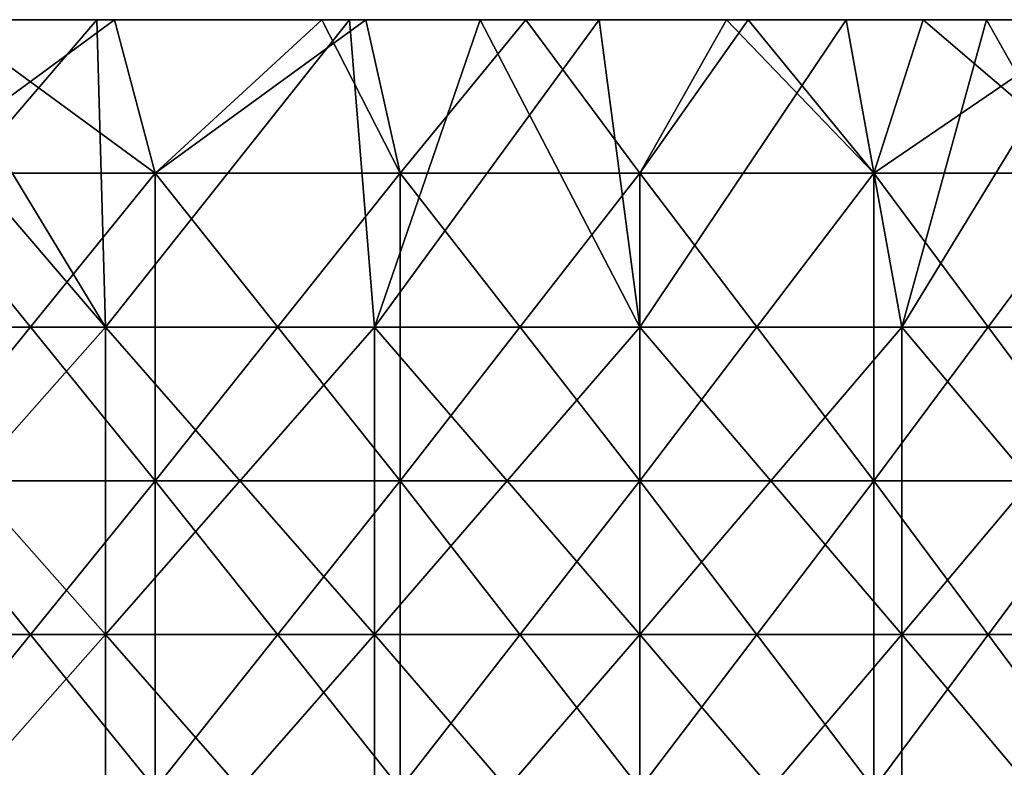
# Model space of a CAD drawing. Header units: inches. Extents: x -4.75 to 4.5, y 0 to 1.88.
# Tile 325 of 462: x 1.66 to 1.92, y 1.53 to 1.72. Entities that reach past the tile are written whole.
import ezdxf

# ---------------------------------------------------------------- set-up
doc = ezdxf.new("R2010")
doc.units = ezdxf.units.IN
doc.header["$LTSCALE"] = 101.851852
doc.header["$MEASUREMENT"] = 0
for name, color, linetype in [('11', 7, 'CONTINUOUS'), ('12', 7, 'CONTINUOUS'), ('90', 7, 'CONTINUOUS')]:
    doc.layers.add(name, color=color, linetype=linetype)

msp = doc.modelspace()

# ---------------------------------------------------------------- linework, layer by layer
at = {"layer": '11', "color": 13, "linetype": 'Continuous', "true_color": 0xd67263}
for points in [[(1.64543, 1.7235, 2.36245), (1.6894, 1.7235, 2.33122), (1.635, 1.68354, 2.36969), (1.64543, 1.7235, 2.36245)], [(1.635, 1.68354, 2.36969), (1.6894, 1.7235, 2.33122), (1.70001, 1.68354, 2.32349), (1.635, 1.68354, 2.36969)], [(1.70001, 1.68354, -2.32349), (1.64543, 1.7235, -2.36246), (1.635, 1.68354, -2.36969), (1.70001, 1.68354, -2.32349)], [(1.6894, 1.7235, -2.33122), (1.64543, 1.7235, -2.36246), (1.70001, 1.68354, -2.32349), (1.6894, 1.7235, -2.33122)], [(1.6894, 1.7235, 2.33122), (1.74336, 1.7235, 2.29113), (1.70001, 1.68354, 2.32349), (1.6894, 1.7235, 2.33122)], [(1.74336, 1.7235, -2.29113), (1.6894, 1.7235, -2.33122), (1.70001, 1.68354, -2.32349), (1.74336, 1.7235, -2.29113)], [(1.74336, 1.7235, 2.29113), (1.75478, 1.7235, 2.28239), (1.70001, 1.68354, 2.32349), (1.74336, 1.7235, 2.29113)], [(1.70001, 1.68354, 2.32349), (1.75478, 1.7235, 2.28239), (1.76372, 1.68354, 2.2755), (1.70001, 1.68354, 2.32349)], [(1.76372, 1.68354, -2.2755), (1.74336, 1.7235, -2.29113), (1.70001, 1.68354, -2.32349), (1.76372, 1.68354, -2.2755)], [(1.75478, 1.7235, -2.28239), (1.74336, 1.7235, -2.29113), (1.76372, 1.68354, -2.2755), (1.75478, 1.7235, -2.28239)], [(1.75478, 1.7235, 2.28239), (1.79648, 1.7235, 2.2497), (1.76372, 1.68354, 2.2755), (1.75478, 1.7235, 2.28239)], [(1.79648, 1.7235, -2.2497), (1.75478, 1.7235, -2.28239), (1.76372, 1.68354, -2.2755), (1.79648, 1.7235, -2.2497)], [(1.76372, 1.68354, 2.2755), (1.79648, 1.7235, 2.2497), (1.82608, 1.68354, 2.22578), (1.76372, 1.68354, 2.2755)], [(1.82608, 1.68354, -2.22578), (1.79648, 1.7235, -2.2497), (1.76372, 1.68354, -2.2755), (1.82608, 1.68354, -2.22578)], [(1.79648, 1.7235, 2.2497), (1.84867, 1.7235, 2.20701), (1.82608, 1.68354, 2.22578), (1.79648, 1.7235, 2.2497)], [(1.84867, 1.7235, -2.20701), (1.79648, 1.7235, -2.2497), (1.82608, 1.68354, -2.22578), (1.84867, 1.7235, -2.20701)], [(1.84867, 1.7235, 2.20701), (1.85433, 1.7235, 2.20226), (1.82608, 1.68354, 2.22578), (1.84867, 1.7235, 2.20701)], [(1.82608, 1.68354, 2.22578), (1.85433, 1.7235, 2.20226), (1.88703, 1.68354, 2.17434), (1.82608, 1.68354, 2.22578)], [(1.88703, 1.68354, -2.17434), (1.84867, 1.7235, -2.20701), (1.82608, 1.68354, -2.22578), (1.88703, 1.68354, -2.17434)], [(1.85433, 1.7235, -2.20226), (1.84867, 1.7235, -2.20701), (1.88703, 1.68354, -2.17434), (1.85433, 1.7235, -2.20226)], [(1.85433, 1.7235, 2.20226), (1.89984, 1.7235, 2.16312), (1.88703, 1.68354, 2.17434), (1.85433, 1.7235, 2.20226)], [(1.89984, 1.7235, -2.16312), (1.85433, 1.7235, -2.20226), (1.88703, 1.68354, -2.17434), (1.89984, 1.7235, -2.16312)], [(1.89984, 1.7235, 2.16312), (1.94551, 1.7235, 2.12216), (1.88703, 1.68354, 2.17434), (1.89984, 1.7235, 2.16312)], [(1.88703, 1.68354, 2.17434), (1.94551, 1.7235, 2.12216), (1.94654, 1.68354, 2.12123), (1.88703, 1.68354, 2.17434)], [(1.94654, 1.68354, -2.12123), (1.89984, 1.7235, -2.16312), (1.88703, 1.68354, -2.17434), (1.94654, 1.68354, -2.12123)], [(1.94551, 1.7235, -2.12217), (1.89984, 1.7235, -2.16312), (1.94654, 1.68354, -2.12123), (1.94551, 1.7235, -2.12217)], [(1.70001, 1.68354, -2.32349), (1.635, 1.68354, -2.36969), (1.70001, 1.60346, -2.32349), (1.70001, 1.68354, -2.32349)], [(1.70001, 1.60346, -2.32349), (1.635, 1.68354, -2.36969), (1.635, 1.60346, -2.36969), (1.70001, 1.60346, -2.32349)], [(1.635, 1.68354, 2.36969), (1.70001, 1.68354, 2.32349), (1.635, 1.60346, 2.36969), (1.635, 1.68354, 2.36969)], [(1.635, 1.60346, 2.36969), (1.70001, 1.68354, 2.32349), (1.70001, 1.60346, 2.32349), (1.635, 1.60346, 2.36969)], [(1.76372, 1.68354, -2.2755), (1.70001, 1.68354, -2.32349), (1.76372, 1.60346, -2.2755), (1.76372, 1.68354, -2.2755)], [(1.76372, 1.60346, -2.2755), (1.70001, 1.68354, -2.32349), (1.70001, 1.60346, -2.32349), (1.76372, 1.60346, -2.2755)], [(1.70001, 1.68354, 2.32349), (1.76372, 1.68354, 2.2755), (1.70001, 1.60346, 2.32349), (1.70001, 1.68354, 2.32349)], [(1.70001, 1.60346, 2.32349), (1.76372, 1.68354, 2.2755), (1.76372, 1.60346, 2.2755), (1.70001, 1.60346, 2.32349)], [(1.82608, 1.68354, -2.22578), (1.76372, 1.68354, -2.2755), (1.82608, 1.60346, -2.22578), (1.82608, 1.68354, -2.22578)], [(1.82608, 1.60346, -2.22578), (1.76372, 1.68354, -2.2755), (1.76372, 1.60346, -2.2755), (1.82608, 1.60346, -2.22578)], [(1.76372, 1.68354, 2.2755), (1.82608, 1.68354, 2.22578), (1.76372, 1.60346, 2.2755), (1.76372, 1.68354, 2.2755)], [(1.76372, 1.60346, 2.2755), (1.82608, 1.68354, 2.22578), (1.82608, 1.60346, 2.22578), (1.76372, 1.60346, 2.2755)], [(1.88703, 1.68354, -2.17434), (1.82608, 1.68354, -2.22578), (1.88703, 1.60346, -2.17434), (1.88703, 1.68354, -2.17434)], [(1.88703, 1.60346, -2.17434), (1.82608, 1.68354, -2.22578), (1.82608, 1.60346, -2.22578), (1.88703, 1.60346, -2.17434)], [(1.82608, 1.68354, 2.22578), (1.88703, 1.68354, 2.17434), (1.82608, 1.60346, 2.22578), (1.82608, 1.68354, 2.22578)], [(1.82608, 1.60346, 2.22578), (1.88703, 1.68354, 2.17434), (1.88703, 1.60346, 2.17434), (1.82608, 1.60346, 2.22578)], [(1.94654, 1.68354, -2.12123), (1.88703, 1.68354, -2.17434), (1.94654, 1.60346, -2.12123), (1.94654, 1.68354, -2.12123)], [(1.94654, 1.60346, -2.12123), (1.88703, 1.68354, -2.17434), (1.88703, 1.60346, -2.17434), (1.94654, 1.60346, -2.12123)], [(1.88703, 1.68354, 2.17434), (1.94654, 1.68354, 2.12123), (1.88703, 1.60346, 2.17434), (1.88703, 1.68354, 2.17434)], [(1.88703, 1.60346, 2.17434), (1.94654, 1.68354, 2.12123), (1.94654, 1.60346, 2.12123), (1.88703, 1.60346, 2.17434)], [(1.70001, 1.52338, 2.32349), (1.635, 1.52338, 2.36969), (1.70001, 1.60346, 2.32349), (1.70001, 1.52338, 2.32349)], [(1.635, 1.52338, 2.36969), (1.635, 1.60346, 2.36969), (1.70001, 1.60346, 2.32349), (1.635, 1.52338, 2.36969)], [(1.635, 1.52338, -2.36969), (1.70001, 1.52338, -2.32349), (1.635, 1.60346, -2.36969), (1.635, 1.52338, -2.36969)], [(1.70001, 1.52338, -2.32349), (1.70001, 1.60346, -2.32349), (1.635, 1.60346, -2.36969), (1.70001, 1.52338, -2.32349)], [(1.76372, 1.52338, 2.2755), (1.70001, 1.52338, 2.32349), (1.76372, 1.60346, 2.2755), (1.76372, 1.52338, 2.2755)], [(1.70001, 1.52338, 2.32349), (1.70001, 1.60346, 2.32349), (1.76372, 1.60346, 2.2755), (1.70001, 1.52338, 2.32349)], [(1.70001, 1.52338, -2.32349), (1.76372, 1.52338, -2.2755), (1.70001, 1.60346, -2.32349), (1.70001, 1.52338, -2.32349)], [(1.76372, 1.52338, -2.2755), (1.76372, 1.60346, -2.2755), (1.70001, 1.60346, -2.32349), (1.76372, 1.52338, -2.2755)], [(1.82608, 1.52338, 2.22578), (1.76372, 1.52338, 2.2755), (1.82608, 1.60346, 2.22578), (1.82608, 1.52338, 2.22578)], [(1.76372, 1.52338, 2.2755), (1.76372, 1.60346, 2.2755), (1.82608, 1.60346, 2.22578), (1.76372, 1.52338, 2.2755)], [(1.76372, 1.52338, -2.2755), (1.82608, 1.52338, -2.22578), (1.76372, 1.60346, -2.2755), (1.76372, 1.52338, -2.2755)], [(1.82608, 1.52338, -2.22578), (1.82608, 1.60346, -2.22578), (1.76372, 1.60346, -2.2755), (1.82608, 1.52338, -2.22578)], [(1.88703, 1.52338, 2.17434), (1.82608, 1.52338, 2.22578), (1.88703, 1.60346, 2.17434), (1.88703, 1.52338, 2.17434)], [(1.82608, 1.52338, 2.22578), (1.82608, 1.60346, 2.22578), (1.88703, 1.60346, 2.17434), (1.82608, 1.52338, 2.22578)], [(1.82608, 1.52338, -2.22578), (1.88703, 1.52338, -2.17434), (1.82608, 1.60346, -2.22578), (1.82608, 1.52338, -2.22578)], [(1.88703, 1.52338, -2.17434), (1.88703, 1.60346, -2.17434), (1.82608, 1.60346, -2.22578), (1.88703, 1.52338, -2.17434)], [(1.94654, 1.52338, 2.12123), (1.88703, 1.52338, 2.17434), (1.94654, 1.60346, 2.12123), (1.94654, 1.52338, 2.12123)], [(1.88703, 1.52338, 2.17434), (1.88703, 1.60346, 2.17434), (1.94654, 1.60346, 2.12123), (1.88703, 1.52338, 2.17434)], [(1.88703, 1.52338, -2.17434), (1.94654, 1.52338, -2.12123), (1.88703, 1.60346, -2.17434), (1.88703, 1.52338, -2.17434)], [(1.94654, 1.52338, -2.12123), (1.94654, 1.60346, -2.12123), (1.88703, 1.60346, -2.17434), (1.94654, 1.52338, -2.12123)]]:
    msp.add_3dface(points, dxfattribs=at)
at = {"layer": '12', "color": 13, "linetype": 'Continuous', "true_color": 0xd67263}
for points in [[(1.63854, 1.7235, -3.16332), (1.68477, 1.7235, -3.13893), (1.61627, 1.6435, -3.17476), (1.63854, 1.7235, -3.16332)], [(1.61627, 1.6435, -3.17476), (1.68477, 1.7235, -3.13893), (1.68708, 1.6435, -3.1377), (1.61627, 1.6435, -3.17476)], [(1.68708, 1.6435, 3.1377), (1.61839, 1.7235, 3.17367), (1.61627, 1.6435, 3.17476), (1.68708, 1.6435, 3.1377)], [(1.63854, 1.7235, 3.16332), (1.61839, 1.7235, 3.17367), (1.68708, 1.6435, 3.1377), (1.63854, 1.7235, 3.16332)], [(1.68477, 1.7235, 3.13893), (1.63854, 1.7235, 3.16332), (1.68708, 1.6435, 3.1377), (1.68477, 1.7235, 3.13893)], [(1.68477, 1.7235, -3.13893), (1.75052, 1.7235, -3.10273), (1.68708, 1.6435, -3.1377), (1.68477, 1.7235, -3.13893)], [(1.75052, 1.7235, 3.10273), (1.68477, 1.7235, 3.13893), (1.68708, 1.6435, 3.1377), (1.75052, 1.7235, 3.10273)], [(1.68708, 1.6435, -3.1377), (1.75052, 1.7235, -3.10273), (1.75705, 1.6435, -3.09906), (1.68708, 1.6435, -3.1377)], [(1.75705, 1.6435, 3.09906), (1.75052, 1.7235, 3.10273), (1.68708, 1.6435, 3.1377), (1.75705, 1.6435, 3.09906)], [(1.75052, 1.7235, -3.10273), (1.78458, 1.7235, -3.08325), (1.75705, 1.6435, -3.09906), (1.75052, 1.7235, -3.10273)], [(1.78459, 1.7235, 3.08325), (1.75052, 1.7235, 3.10273), (1.75705, 1.6435, 3.09906), (1.78459, 1.7235, 3.08325)], [(1.78458, 1.7235, -3.08325), (1.81555, 1.7235, -3.06512), (1.75705, 1.6435, -3.09906), (1.78458, 1.7235, -3.08325)], [(1.75705, 1.6435, -3.09906), (1.81555, 1.7235, -3.06512), (1.82613, 1.6435, -3.05886), (1.75705, 1.6435, -3.09906)], [(1.82613, 1.6435, 3.05886), (1.78459, 1.7235, 3.08325), (1.75705, 1.6435, 3.09906), (1.82613, 1.6435, 3.05886)], [(1.81555, 1.7235, 3.06512), (1.78459, 1.7235, 3.08325), (1.82613, 1.6435, 3.05886), (1.81555, 1.7235, 3.06512)], [(1.81555, 1.7235, -3.06512), (1.87978, 1.7235, -3.02616), (1.82613, 1.6435, -3.05886), (1.81555, 1.7235, -3.06512)], [(1.87978, 1.7235, 3.02616), (1.81555, 1.7235, 3.06512), (1.82613, 1.6435, 3.05886), (1.87978, 1.7235, 3.02616)], [(1.82613, 1.6435, -3.05886), (1.87978, 1.7235, -3.02616), (1.8943, 1.6435, -3.01713), (1.82613, 1.6435, -3.05886)], [(1.8943, 1.6435, 3.01713), (1.87978, 1.7235, 3.02616), (1.82613, 1.6435, 3.05886), (1.8943, 1.6435, 3.01713)], [(1.87978, 1.7235, -3.02616), (1.91633, 1.7235, -3.00316), (1.8943, 1.6435, -3.01713), (1.87978, 1.7235, -3.02616)], [(1.91633, 1.7235, 3.00315), (1.87978, 1.7235, 3.02616), (1.8943, 1.6435, 3.01713), (1.91633, 1.7235, 3.00315)], [(1.91633, 1.7235, -3.00316), (1.94312, 1.7235, -2.9859), (1.8943, 1.6435, -3.01713), (1.91633, 1.7235, -3.00316)], [(1.8943, 1.6435, -3.01713), (1.94312, 1.7235, -2.9859), (1.96151, 1.6435, -2.97387), (1.8943, 1.6435, -3.01713)], [(1.96151, 1.6435, 2.97387), (1.91633, 1.7235, 3.00315), (1.8943, 1.6435, 3.01713), (1.96151, 1.6435, 2.97387)], [(1.94312, 1.7235, 2.9859), (1.91633, 1.7235, 3.00315), (1.96151, 1.6435, 2.97387), (1.94312, 1.7235, 2.9859)], [(1.68708, 1.6435, 3.1377), (1.61627, 1.6435, 3.17476), (1.68708, 1.56342, 3.1377), (1.68708, 1.6435, 3.1377)], [(1.68708, 1.56342, 3.1377), (1.61627, 1.6435, 3.17476), (1.61627, 1.56342, 3.17476), (1.68708, 1.56342, 3.1377)], [(1.61627, 1.6435, -3.17476), (1.68708, 1.6435, -3.1377), (1.61627, 1.56342, -3.17476), (1.61627, 1.6435, -3.17476)], [(1.61627, 1.56342, -3.17476), (1.68708, 1.6435, -3.1377), (1.68708, 1.56342, -3.1377), (1.61627, 1.56342, -3.17476)], [(1.75705, 1.6435, 3.09906), (1.68708, 1.6435, 3.1377), (1.75705, 1.56342, 3.09906), (1.75705, 1.6435, 3.09906)], [(1.75705, 1.56342, 3.09906), (1.68708, 1.6435, 3.1377), (1.68708, 1.56342, 3.1377), (1.75705, 1.56342, 3.09906)], [(1.68708, 1.6435, -3.1377), (1.75705, 1.6435, -3.09906), (1.68708, 1.56342, -3.1377), (1.68708, 1.6435, -3.1377)], [(1.68708, 1.56342, -3.1377), (1.75705, 1.6435, -3.09906), (1.75705, 1.56342, -3.09906), (1.68708, 1.56342, -3.1377)], [(1.82613, 1.6435, 3.05886), (1.75705, 1.6435, 3.09906), (1.82613, 1.56342, 3.05886), (1.82613, 1.6435, 3.05886)], [(1.82613, 1.56342, 3.05886), (1.75705, 1.6435, 3.09906), (1.75705, 1.56342, 3.09906), (1.82613, 1.56342, 3.05886)], [(1.75705, 1.6435, -3.09906), (1.82613, 1.6435, -3.05886), (1.75705, 1.56342, -3.09906), (1.75705, 1.6435, -3.09906)], [(1.75705, 1.56342, -3.09906), (1.82613, 1.6435, -3.05886), (1.82613, 1.56342, -3.05886), (1.75705, 1.56342, -3.09906)], [(1.8943, 1.6435, 3.01713), (1.82613, 1.6435, 3.05886), (1.8943, 1.56342, 3.01713), (1.8943, 1.6435, 3.01713)], [(1.8943, 1.56342, 3.01713), (1.82613, 1.6435, 3.05886), (1.82613, 1.56342, 3.05886), (1.8943, 1.56342, 3.01713)], [(1.82613, 1.6435, -3.05886), (1.8943, 1.6435, -3.01713), (1.82613, 1.56342, -3.05886), (1.82613, 1.6435, -3.05886)], [(1.82613, 1.56342, -3.05886), (1.8943, 1.6435, -3.01713), (1.8943, 1.56342, -3.01713), (1.82613, 1.56342, -3.05886)], [(1.96151, 1.6435, 2.97387), (1.8943, 1.6435, 3.01713), (1.96151, 1.56342, 2.97387), (1.96151, 1.6435, 2.97387)], [(1.96151, 1.56342, 2.97387), (1.8943, 1.6435, 3.01713), (1.8943, 1.56342, 3.01713), (1.96151, 1.56342, 2.97387)], [(1.8943, 1.6435, -3.01713), (1.96151, 1.6435, -2.97387), (1.8943, 1.56342, -3.01713), (1.8943, 1.6435, -3.01713)], [(1.8943, 1.56342, -3.01713), (1.96151, 1.6435, -2.97387), (1.96151, 1.56342, -2.97387), (1.8943, 1.56342, -3.01713)], [(1.68708, 1.56342, 3.1377), (1.61627, 1.56342, 3.17476), (1.68708, 1.48334, 3.1377), (1.68708, 1.56342, 3.1377)], [(1.68708, 1.48334, 3.1377), (1.61627, 1.56342, 3.17476), (1.61627, 1.48334, 3.17476), (1.68708, 1.48334, 3.1377)], [(1.61627, 1.56342, -3.17476), (1.68708, 1.56342, -3.1377), (1.61627, 1.48334, -3.17476), (1.61627, 1.56342, -3.17476)], [(1.61627, 1.48334, -3.17476), (1.68708, 1.56342, -3.1377), (1.68708, 1.48334, -3.1377), (1.61627, 1.48334, -3.17476)], [(1.75705, 1.56342, 3.09906), (1.68708, 1.56342, 3.1377), (1.75705, 1.48334, 3.09906), (1.75705, 1.56342, 3.09906)], [(1.75705, 1.48334, 3.09906), (1.68708, 1.56342, 3.1377), (1.68708, 1.48334, 3.1377), (1.75705, 1.48334, 3.09906)], [(1.68708, 1.56342, -3.1377), (1.75705, 1.56342, -3.09906), (1.68708, 1.48334, -3.1377), (1.68708, 1.56342, -3.1377)], [(1.68708, 1.48334, -3.1377), (1.75705, 1.56342, -3.09906), (1.75705, 1.48334, -3.09906), (1.68708, 1.48334, -3.1377)], [(1.82613, 1.56342, 3.05886), (1.75705, 1.56342, 3.09906), (1.82613, 1.48334, 3.05886), (1.82613, 1.56342, 3.05886)], [(1.82613, 1.48334, 3.05886), (1.75705, 1.56342, 3.09906), (1.75705, 1.48334, 3.09906), (1.82613, 1.48334, 3.05886)], [(1.75705, 1.56342, -3.09906), (1.82613, 1.56342, -3.05886), (1.75705, 1.48334, -3.09906), (1.75705, 1.56342, -3.09906)], [(1.75705, 1.48334, -3.09906), (1.82613, 1.56342, -3.05886), (1.82613, 1.48334, -3.05886), (1.75705, 1.48334, -3.09906)], [(1.8943, 1.56342, 3.01713), (1.82613, 1.56342, 3.05886), (1.8943, 1.48334, 3.01713), (1.8943, 1.56342, 3.01713)], [(1.8943, 1.48334, 3.01713), (1.82613, 1.56342, 3.05886), (1.82613, 1.48334, 3.05886), (1.8943, 1.48334, 3.01713)], [(1.82613, 1.56342, -3.05886), (1.8943, 1.56342, -3.01713), (1.82613, 1.48334, -3.05886), (1.82613, 1.56342, -3.05886)], [(1.82613, 1.48334, -3.05886), (1.8943, 1.56342, -3.01713), (1.8943, 1.48334, -3.01713), (1.82613, 1.48334, -3.05886)], [(1.96151, 1.56342, 2.97387), (1.8943, 1.56342, 3.01713), (1.96151, 1.48334, 2.97387), (1.96151, 1.56342, 2.97387)], [(1.96151, 1.48334, 2.97387), (1.8943, 1.56342, 3.01713), (1.8943, 1.48334, 3.01713), (1.96151, 1.48334, 2.97387)], [(1.8943, 1.56342, -3.01713), (1.96151, 1.56342, -2.97387), (1.8943, 1.48334, -3.01713), (1.8943, 1.56342, -3.01713)], [(1.8943, 1.48334, -3.01713), (1.96151, 1.56342, -2.97387), (1.96151, 1.48334, -2.97387), (1.8943, 1.48334, -3.01713)]]:
    msp.add_3dface(points, dxfattribs=at)
at = {"layer": '90', "color": 13, "linetype": 'Continuous', "true_color": 0xd67263}
for points in [[(1.66919, 1.7235, 2.84284), (1.60905, 1.7235, 2.76276), (1.58961, 1.7235, 2.84284), (1.66919, 1.7235, 2.84284)], [(1.66919, 1.7235, 2.84284), (1.58961, 1.7235, 2.84284), (1.60039, 1.7235, 2.92292), (1.66919, 1.7235, 2.84284)], [(1.65978, 1.7235, -2.92292), (1.67625, 1.7235, -3.003), (1.59626, 1.7235, -3.003), (1.65978, 1.7235, -2.92292)], [(1.67625, 1.7235, -3.003), (1.63135, 1.7235, -3.08308), (1.59626, 1.7235, -3.003), (1.67625, 1.7235, -3.003)], [(1.67304, 1.7235, 2.92292), (1.66919, 1.7235, 2.84284), (1.60039, 1.7235, 2.92292), (1.67304, 1.7235, 2.92292)], [(1.67304, 1.7235, 2.92292), (1.60039, 1.7235, 2.92292), (1.61657, 1.7235, 3.003), (1.67304, 1.7235, 2.92292)], [(1.64543, 1.7235, -2.36246), (1.67679, 1.7235, -2.44244), (1.60043, 1.7235, -2.44244), (1.64543, 1.7235, -2.36246)], [(1.67679, 1.7235, -2.44244), (1.61289, 1.7235, -2.52252), (1.60043, 1.7235, -2.44244), (1.67679, 1.7235, -2.44244)], [(1.6768, 1.7235, 2.44244), (1.63457, 1.7235, 2.36998), (1.60044, 1.7235, 2.44244), (1.6768, 1.7235, 2.44244)], [(1.6768, 1.7235, 2.44244), (1.60044, 1.7235, 2.44244), (1.6129, 1.7235, 2.52252), (1.6768, 1.7235, 2.44244)], [(1.68138, 1.7235, 2.6026), (1.6129, 1.7235, 2.52252), (1.60627, 1.7235, 2.6026), (1.68138, 1.7235, 2.6026)], [(1.68138, 1.7235, 2.6026), (1.60627, 1.7235, 2.6026), (1.65606, 1.7235, 2.68268), (1.68138, 1.7235, 2.6026)], [(1.68137, 1.7235, -2.6026), (1.65606, 1.7235, -2.68268), (1.60627, 1.7235, -2.6026), (1.68137, 1.7235, -2.6026)], [(1.68137, 1.7235, -2.6026), (1.60627, 1.7235, -2.6026), (1.61289, 1.7235, -2.52252), (1.68137, 1.7235, -2.6026)], [(1.68521, 1.7235, -2.84284), (1.65978, 1.7235, -2.92292), (1.6083, 1.7235, -2.84284), (1.68521, 1.7235, -2.84284)], [(1.68521, 1.7235, -2.84284), (1.6083, 1.7235, -2.84284), (1.60904, 1.7235, -2.76276), (1.68521, 1.7235, -2.84284)], [(1.68904, 1.7235, -2.76276), (1.68521, 1.7235, -2.84284), (1.60904, 1.7235, -2.76276), (1.68904, 1.7235, -2.76276)], [(1.68904, 1.7235, -2.76276), (1.60904, 1.7235, -2.76276), (1.65606, 1.7235, -2.68268), (1.68904, 1.7235, -2.76276)], [(1.68905, 1.7235, 2.76276), (1.65606, 1.7235, 2.68268), (1.60905, 1.7235, 2.76276), (1.68905, 1.7235, 2.76276)], [(1.68905, 1.7235, 2.76276), (1.60905, 1.7235, 2.76276), (1.66919, 1.7235, 2.84284), (1.68905, 1.7235, 2.76276)], [(1.6881, 1.7235, -2.52252), (1.68137, 1.7235, -2.6026), (1.61289, 1.7235, -2.52252), (1.6881, 1.7235, -2.52252)], [(1.6881, 1.7235, -2.52252), (1.61289, 1.7235, -2.52252), (1.67679, 1.7235, -2.44244), (1.6881, 1.7235, -2.52252)], [(1.68811, 1.7235, 2.52252), (1.6768, 1.7235, 2.44244), (1.6129, 1.7235, 2.52252), (1.68811, 1.7235, 2.52252)], [(1.68811, 1.7235, 2.52252), (1.6129, 1.7235, 2.52252), (1.68138, 1.7235, 2.6026), (1.68811, 1.7235, 2.52252)], [(1.69148, 1.7235, 3.003), (1.67304, 1.7235, 2.92292), (1.61657, 1.7235, 3.003), (1.69148, 1.7235, 3.003)], [(1.69148, 1.7235, 3.003), (1.61657, 1.7235, 3.003), (1.62846, 1.7235, 3.08308), (1.69148, 1.7235, 3.003)], [(1.63854, 1.7235, 3.16332), (1.68477, 1.7235, 3.13893), (1.62846, 1.7235, 3.08308), (1.63854, 1.7235, 3.16332)], [(1.68477, 1.7235, 3.13893), (1.70648, 1.7235, 3.08308), (1.62846, 1.7235, 3.08308), (1.68477, 1.7235, 3.13893)], [(1.70648, 1.7235, 3.08308), (1.69148, 1.7235, 3.003), (1.62846, 1.7235, 3.08308), (1.70648, 1.7235, 3.08308)], [(1.70792, 1.7235, -3.08308), (1.63854, 1.7235, -3.16332), (1.63135, 1.7235, -3.08308), (1.70792, 1.7235, -3.08308)], [(1.70792, 1.7235, -3.08308), (1.63135, 1.7235, -3.08308), (1.67625, 1.7235, -3.003), (1.70792, 1.7235, -3.08308)], [(1.64543, 1.7235, 2.36245), (1.63457, 1.7235, 2.36998), (1.6768, 1.7235, 2.44244), (1.64543, 1.7235, 2.36245)], [(1.68477, 1.7235, -3.13893), (1.63854, 1.7235, -3.16332), (1.70792, 1.7235, -3.08308), (1.68477, 1.7235, -3.13893)], [(1.6894, 1.7235, 2.33122), (1.64543, 1.7235, 2.36245), (1.72389, 1.7235, 2.36236), (1.6894, 1.7235, 2.33122)], [(1.72389, 1.7235, 2.36236), (1.64543, 1.7235, 2.36245), (1.6768, 1.7235, 2.44244), (1.72389, 1.7235, 2.36236)], [(1.64543, 1.7235, -2.36246), (1.6894, 1.7235, -2.33122), (1.72388, 1.7235, -2.36236), (1.64543, 1.7235, -2.36246)], [(1.67679, 1.7235, -2.44244), (1.64543, 1.7235, -2.36246), (1.72388, 1.7235, -2.36236), (1.67679, 1.7235, -2.44244)], [(1.73248, 1.7235, 2.68268), (1.68138, 1.7235, 2.6026), (1.65606, 1.7235, 2.68268), (1.73248, 1.7235, 2.68268)], [(1.73248, 1.7235, 2.68268), (1.65606, 1.7235, 2.68268), (1.68905, 1.7235, 2.76276), (1.73248, 1.7235, 2.68268)], [(1.73247, 1.7235, -2.68268), (1.68904, 1.7235, -2.76276), (1.65606, 1.7235, -2.68268), (1.73247, 1.7235, -2.68268)], [(1.73247, 1.7235, -2.68268), (1.65606, 1.7235, -2.68268), (1.68137, 1.7235, -2.6026), (1.73247, 1.7235, -2.68268)], [(1.73508, 1.7235, -2.92292), (1.65978, 1.7235, -2.92292), (1.68521, 1.7235, -2.84284), (1.73508, 1.7235, -2.92292)], [(1.65978, 1.7235, -2.92292), (1.73508, 1.7235, -2.92292), (1.67625, 1.7235, -3.003), (1.65978, 1.7235, -2.92292)], [(1.74878, 1.7235, 2.84284), (1.68905, 1.7235, 2.76276), (1.66919, 1.7235, 2.84284), (1.74878, 1.7235, 2.84284)], [(1.74878, 1.7235, 2.84284), (1.66919, 1.7235, 2.84284), (1.7457, 1.7235, 2.92292), (1.74878, 1.7235, 2.84284)], [(1.7457, 1.7235, 2.92292), (1.66919, 1.7235, 2.84284), (1.67304, 1.7235, 2.92292), (1.7457, 1.7235, 2.92292)], [(1.7457, 1.7235, 2.92292), (1.67304, 1.7235, 2.92292), (1.69148, 1.7235, 3.003), (1.7457, 1.7235, 2.92292)], [(1.73508, 1.7235, -2.92292), (1.75624, 1.7235, -3.003), (1.67625, 1.7235, -3.003), (1.73508, 1.7235, -2.92292)], [(1.75624, 1.7235, -3.003), (1.70792, 1.7235, -3.08308), (1.67625, 1.7235, -3.003), (1.75624, 1.7235, -3.003)], [(1.75316, 1.7235, -2.44244), (1.6881, 1.7235, -2.52252), (1.67679, 1.7235, -2.44244), (1.75316, 1.7235, -2.44244)], [(1.75316, 1.7235, -2.44244), (1.67679, 1.7235, -2.44244), (1.72388, 1.7235, -2.36236), (1.75316, 1.7235, -2.44244)], [(1.75316, 1.7235, 2.44244), (1.72389, 1.7235, 2.36236), (1.6768, 1.7235, 2.44244), (1.75316, 1.7235, 2.44244)], [(1.75316, 1.7235, 2.44244), (1.6768, 1.7235, 2.44244), (1.68811, 1.7235, 2.52252), (1.75316, 1.7235, 2.44244)], [(1.75648, 1.7235, -2.6026), (1.73247, 1.7235, -2.68268), (1.68137, 1.7235, -2.6026), (1.75648, 1.7235, -2.6026)], [(1.75648, 1.7235, -2.6026), (1.68137, 1.7235, -2.6026), (1.6881, 1.7235, -2.52252), (1.75648, 1.7235, -2.6026)], [(1.75648, 1.7235, 2.6026), (1.68811, 1.7235, 2.52252), (1.68138, 1.7235, 2.6026), (1.75648, 1.7235, 2.6026)], [(1.75648, 1.7235, 2.6026), (1.68138, 1.7235, 2.6026), (1.73248, 1.7235, 2.68268), (1.75648, 1.7235, 2.6026)], [(1.75052, 1.7235, -3.10273), (1.68477, 1.7235, -3.13893), (1.70792, 1.7235, -3.08308), (1.75052, 1.7235, -3.10273)], [(1.68477, 1.7235, 3.13893), (1.75052, 1.7235, 3.10273), (1.70648, 1.7235, 3.08308), (1.68477, 1.7235, 3.13893)], [(1.76212, 1.7235, -2.84284), (1.73508, 1.7235, -2.92292), (1.68521, 1.7235, -2.84284), (1.76212, 1.7235, -2.84284)], [(1.76212, 1.7235, -2.84284), (1.68521, 1.7235, -2.84284), (1.68904, 1.7235, -2.76276), (1.76212, 1.7235, -2.84284)], [(1.76331, 1.7235, -2.52252), (1.75648, 1.7235, -2.6026), (1.6881, 1.7235, -2.52252), (1.76331, 1.7235, -2.52252)], [(1.76331, 1.7235, -2.52252), (1.6881, 1.7235, -2.52252), (1.75316, 1.7235, -2.44244), (1.76331, 1.7235, -2.52252)], [(1.76332, 1.7235, 2.52252), (1.75316, 1.7235, 2.44244), (1.68811, 1.7235, 2.52252), (1.76332, 1.7235, 2.52252)], [(1.76332, 1.7235, 2.52252), (1.68811, 1.7235, 2.52252), (1.75648, 1.7235, 2.6026), (1.76332, 1.7235, 2.52252)], [(1.76904, 1.7235, -2.76276), (1.76212, 1.7235, -2.84284), (1.68904, 1.7235, -2.76276), (1.76904, 1.7235, -2.76276)], [(1.76904, 1.7235, -2.76276), (1.68904, 1.7235, -2.76276), (1.73247, 1.7235, -2.68268), (1.76904, 1.7235, -2.76276)], [(1.76904, 1.7235, 2.76276), (1.73248, 1.7235, 2.68268), (1.68905, 1.7235, 2.76276), (1.76904, 1.7235, 2.76276)], [(1.76904, 1.7235, 2.76276), (1.68905, 1.7235, 2.76276), (1.74878, 1.7235, 2.84284), (1.76904, 1.7235, 2.76276)], [(1.74336, 1.7235, 2.29113), (1.6894, 1.7235, 2.33122), (1.72389, 1.7235, 2.36236), (1.74336, 1.7235, 2.29113)], [(1.6894, 1.7235, -2.33122), (1.74336, 1.7235, -2.29113), (1.72388, 1.7235, -2.36236), (1.6894, 1.7235, -2.33122)], [(1.7664, 1.7235, 3.003), (1.7457, 1.7235, 2.92292), (1.69148, 1.7235, 3.003), (1.7664, 1.7235, 3.003)], [(1.7664, 1.7235, 3.003), (1.69148, 1.7235, 3.003), (1.70648, 1.7235, 3.08308), (1.7664, 1.7235, 3.003)], [(1.75052, 1.7235, 3.10273), (1.78459, 1.7235, 3.08325), (1.70648, 1.7235, 3.08308), (1.75052, 1.7235, 3.10273)], [(1.78459, 1.7235, 3.08325), (1.7664, 1.7235, 3.003), (1.70648, 1.7235, 3.08308), (1.78459, 1.7235, 3.08325)], [(1.78458, 1.7235, -3.08325), (1.75052, 1.7235, -3.10273), (1.70792, 1.7235, -3.08308), (1.78458, 1.7235, -3.08325)], [(1.78458, 1.7235, -3.08325), (1.70792, 1.7235, -3.08308), (1.75624, 1.7235, -3.003), (1.78458, 1.7235, -3.08325)], [(1.74336, 1.7235, -2.29113), (1.75478, 1.7235, -2.28239), (1.72388, 1.7235, -2.36236), (1.74336, 1.7235, -2.29113)], [(1.75478, 1.7235, -2.28239), (1.80242, 1.7235, -2.36236), (1.72388, 1.7235, -2.36236), (1.75478, 1.7235, -2.28239)], [(1.80242, 1.7235, -2.36236), (1.75316, 1.7235, -2.44244), (1.72388, 1.7235, -2.36236), (1.80242, 1.7235, -2.36236)], [(1.80243, 1.7235, 2.36236), (1.74336, 1.7235, 2.29113), (1.72389, 1.7235, 2.36236), (1.80243, 1.7235, 2.36236)], [(1.80243, 1.7235, 2.36236), (1.72389, 1.7235, 2.36236), (1.75316, 1.7235, 2.44244), (1.80243, 1.7235, 2.36236)], [(1.80889, 1.7235, -2.68268), (1.76904, 1.7235, -2.76276), (1.73247, 1.7235, -2.68268), (1.80889, 1.7235, -2.68268)], [(1.80889, 1.7235, -2.68268), (1.73247, 1.7235, -2.68268), (1.75648, 1.7235, -2.6026), (1.80889, 1.7235, -2.68268)], [(1.80889, 1.7235, 2.68268), (1.75648, 1.7235, 2.6026), (1.73248, 1.7235, 2.68268), (1.80889, 1.7235, 2.68268)], [(1.80889, 1.7235, 2.68268), (1.73248, 1.7235, 2.68268), (1.76904, 1.7235, 2.76276), (1.80889, 1.7235, 2.68268)], [(1.81039, 1.7235, -2.92292), (1.73508, 1.7235, -2.92292), (1.76212, 1.7235, -2.84284), (1.81039, 1.7235, -2.92292)], [(1.73508, 1.7235, -2.92292), (1.81039, 1.7235, -2.92292), (1.75624, 1.7235, -3.003), (1.73508, 1.7235, -2.92292)], [(1.75478, 1.7235, 2.28239), (1.74336, 1.7235, 2.29113), (1.80243, 1.7235, 2.36236), (1.75478, 1.7235, 2.28239)], [(1.81835, 1.7235, 2.92292), (1.74878, 1.7235, 2.84284), (1.7457, 1.7235, 2.92292), (1.81835, 1.7235, 2.92292)], [(1.81835, 1.7235, 2.92292), (1.7457, 1.7235, 2.92292), (1.7664, 1.7235, 3.003), (1.81835, 1.7235, 2.92292)], [(1.82836, 1.7235, 2.84284), (1.76904, 1.7235, 2.76276), (1.74878, 1.7235, 2.84284), (1.82836, 1.7235, 2.84284)], [(1.82836, 1.7235, 2.84284), (1.74878, 1.7235, 2.84284), (1.81835, 1.7235, 2.92292), (1.82836, 1.7235, 2.84284)], [(1.82952, 1.7235, 2.44244), (1.80243, 1.7235, 2.36236), (1.75316, 1.7235, 2.44244), (1.82952, 1.7235, 2.44244)], [(1.82952, 1.7235, 2.44244), (1.75316, 1.7235, 2.44244), (1.76332, 1.7235, 2.52252), (1.82952, 1.7235, 2.44244)], [(1.82952, 1.7235, -2.44244), (1.76331, 1.7235, -2.52252), (1.75316, 1.7235, -2.44244), (1.82952, 1.7235, -2.44244)], [(1.82952, 1.7235, -2.44244), (1.75316, 1.7235, -2.44244), (1.80242, 1.7235, -2.36236), (1.82952, 1.7235, -2.44244)], [(1.79648, 1.7235, 2.2497), (1.75478, 1.7235, 2.28239), (1.83014, 1.7235, 2.28228), (1.79648, 1.7235, 2.2497)], [(1.83014, 1.7235, 2.28228), (1.75478, 1.7235, 2.28239), (1.80243, 1.7235, 2.36236), (1.83014, 1.7235, 2.28228)], [(1.75478, 1.7235, -2.28239), (1.79648, 1.7235, -2.2497), (1.83013, 1.7235, -2.28228), (1.75478, 1.7235, -2.28239)], [(1.80242, 1.7235, -2.36236), (1.75478, 1.7235, -2.28239), (1.83013, 1.7235, -2.28228), (1.80242, 1.7235, -2.36236)], [(1.83622, 1.7235, -3.003), (1.78458, 1.7235, -3.08325), (1.75624, 1.7235, -3.003), (1.83622, 1.7235, -3.003)], [(1.81039, 1.7235, -2.92292), (1.83622, 1.7235, -3.003), (1.75624, 1.7235, -3.003), (1.81039, 1.7235, -2.92292)], [(1.83159, 1.7235, 2.6026), (1.76332, 1.7235, 2.52252), (1.75648, 1.7235, 2.6026), (1.83159, 1.7235, 2.6026)], [(1.83159, 1.7235, 2.6026), (1.75648, 1.7235, 2.6026), (1.80889, 1.7235, 2.68268), (1.83159, 1.7235, 2.6026)], [(1.83158, 1.7235, -2.6026), (1.80889, 1.7235, -2.68268), (1.75648, 1.7235, -2.6026), (1.83158, 1.7235, -2.6026)], [(1.83158, 1.7235, -2.6026), (1.75648, 1.7235, -2.6026), (1.76331, 1.7235, -2.52252), (1.83158, 1.7235, -2.6026)], [(1.83904, 1.7235, -2.84284), (1.81039, 1.7235, -2.92292), (1.76212, 1.7235, -2.84284), (1.83904, 1.7235, -2.84284)], [(1.83904, 1.7235, -2.84284), (1.76212, 1.7235, -2.84284), (1.76904, 1.7235, -2.76276), (1.83904, 1.7235, -2.84284)], [(1.83853, 1.7235, -2.52252), (1.83158, 1.7235, -2.6026), (1.76331, 1.7235, -2.52252), (1.83853, 1.7235, -2.52252)], [(1.83853, 1.7235, -2.52252), (1.76331, 1.7235, -2.52252), (1.82952, 1.7235, -2.44244), (1.83853, 1.7235, -2.52252)], [(1.83853, 1.7235, 2.52252), (1.82952, 1.7235, 2.44244), (1.76332, 1.7235, 2.52252), (1.83853, 1.7235, 2.52252)], [(1.83853, 1.7235, 2.52252), (1.76332, 1.7235, 2.52252), (1.83159, 1.7235, 2.6026), (1.83853, 1.7235, 2.52252)], [(1.78459, 1.7235, 3.08325), (1.81555, 1.7235, 3.06512), (1.7664, 1.7235, 3.003), (1.78459, 1.7235, 3.08325)], [(1.81555, 1.7235, 3.06512), (1.84131, 1.7235, 3.003), (1.7664, 1.7235, 3.003), (1.81555, 1.7235, 3.06512)], [(1.84131, 1.7235, 3.003), (1.81835, 1.7235, 2.92292), (1.7664, 1.7235, 3.003), (1.84131, 1.7235, 3.003)], [(1.84904, 1.7235, 2.76276), (1.80889, 1.7235, 2.68268), (1.76904, 1.7235, 2.76276), (1.84904, 1.7235, 2.76276)], [(1.84904, 1.7235, 2.76276), (1.76904, 1.7235, 2.76276), (1.82836, 1.7235, 2.84284), (1.84904, 1.7235, 2.76276)], [(1.84903, 1.7235, -2.76276), (1.83904, 1.7235, -2.84284), (1.76904, 1.7235, -2.76276), (1.84903, 1.7235, -2.76276)], [(1.84903, 1.7235, -2.76276), (1.76904, 1.7235, -2.76276), (1.80889, 1.7235, -2.68268), (1.84903, 1.7235, -2.76276)], [(1.81555, 1.7235, -3.06512), (1.78458, 1.7235, -3.08325), (1.83622, 1.7235, -3.003), (1.81555, 1.7235, -3.06512)], [(1.84867, 1.7235, 2.20701), (1.79648, 1.7235, 2.2497), (1.83014, 1.7235, 2.28228), (1.84867, 1.7235, 2.20701)], [(1.79648, 1.7235, -2.2497), (1.84867, 1.7235, -2.20701), (1.83013, 1.7235, -2.28228), (1.79648, 1.7235, -2.2497)], [(1.88096, 1.7235, -2.36236), (1.82952, 1.7235, -2.44244), (1.80242, 1.7235, -2.36236), (1.88096, 1.7235, -2.36236)], [(1.88096, 1.7235, -2.36236), (1.80242, 1.7235, -2.36236), (1.83013, 1.7235, -2.28228), (1.88096, 1.7235, -2.36236)], [(1.88097, 1.7235, 2.36236), (1.83014, 1.7235, 2.28228), (1.80243, 1.7235, 2.36236), (1.88097, 1.7235, 2.36236)], [(1.88097, 1.7235, 2.36236), (1.80243, 1.7235, 2.36236), (1.82952, 1.7235, 2.44244), (1.88097, 1.7235, 2.36236)], [(1.88531, 1.7235, 2.68268), (1.83159, 1.7235, 2.6026), (1.80889, 1.7235, 2.68268), (1.88531, 1.7235, 2.68268)], [(1.88531, 1.7235, 2.68268), (1.80889, 1.7235, 2.68268), (1.84904, 1.7235, 2.76276), (1.88531, 1.7235, 2.68268)], [(1.8853, 1.7235, -2.68268), (1.84903, 1.7235, -2.76276), (1.80889, 1.7235, -2.68268), (1.8853, 1.7235, -2.68268)], [(1.8853, 1.7235, -2.68268), (1.80889, 1.7235, -2.68268), (1.83158, 1.7235, -2.6026), (1.8853, 1.7235, -2.68268)], [(1.88569, 1.7235, -2.92292), (1.81039, 1.7235, -2.92292), (1.83904, 1.7235, -2.84284), (1.88569, 1.7235, -2.92292)], [(1.81039, 1.7235, -2.92292), (1.88569, 1.7235, -2.92292), (1.83622, 1.7235, -3.003), (1.81039, 1.7235, -2.92292)], [(1.87978, 1.7235, -3.02616), (1.81555, 1.7235, -3.06512), (1.83622, 1.7235, -3.003), (1.87978, 1.7235, -3.02616)], [(1.81555, 1.7235, 3.06512), (1.87978, 1.7235, 3.02616), (1.84131, 1.7235, 3.003), (1.81555, 1.7235, 3.06512)], [(1.891, 1.7235, 2.92292), (1.82836, 1.7235, 2.84284), (1.81835, 1.7235, 2.92292), (1.891, 1.7235, 2.92292)], [(1.891, 1.7235, 2.92292), (1.81835, 1.7235, 2.92292), (1.84131, 1.7235, 3.003), (1.891, 1.7235, 2.92292)], [(1.90794, 1.7235, 2.84284), (1.84904, 1.7235, 2.76276), (1.82836, 1.7235, 2.84284), (1.90794, 1.7235, 2.84284)], [(1.90794, 1.7235, 2.84284), (1.82836, 1.7235, 2.84284), (1.891, 1.7235, 2.92292), (1.90794, 1.7235, 2.84284)], [(1.90589, 1.7235, 2.44244), (1.88097, 1.7235, 2.36236), (1.82952, 1.7235, 2.44244), (1.90589, 1.7235, 2.44244)], [(1.90589, 1.7235, 2.44244), (1.82952, 1.7235, 2.44244), (1.83853, 1.7235, 2.52252), (1.90589, 1.7235, 2.44244)], [(1.90588, 1.7235, -2.44244), (1.83853, 1.7235, -2.52252), (1.82952, 1.7235, -2.44244), (1.90588, 1.7235, -2.44244)], [(1.90588, 1.7235, -2.44244), (1.82952, 1.7235, -2.44244), (1.88096, 1.7235, -2.36236), (1.90588, 1.7235, -2.44244)], [(1.84867, 1.7235, -2.20701), (1.85433, 1.7235, -2.20226), (1.83013, 1.7235, -2.28228), (1.84867, 1.7235, -2.20701)], [(1.85433, 1.7235, -2.20226), (1.90556, 1.7235, -2.28228), (1.83013, 1.7235, -2.28228), (1.85433, 1.7235, -2.20226)], [(1.90556, 1.7235, -2.28228), (1.88096, 1.7235, -2.36236), (1.83013, 1.7235, -2.28228), (1.90556, 1.7235, -2.28228)], [(1.90556, 1.7235, 2.28228), (1.84867, 1.7235, 2.20701), (1.83014, 1.7235, 2.28228), (1.90556, 1.7235, 2.28228)], [(1.90556, 1.7235, 2.28228), (1.83014, 1.7235, 2.28228), (1.88097, 1.7235, 2.36236), (1.90556, 1.7235, 2.28228)], [(1.90669, 1.7235, -2.6026), (1.8853, 1.7235, -2.68268), (1.83158, 1.7235, -2.6026), (1.90669, 1.7235, -2.6026)], [(1.90669, 1.7235, -2.6026), (1.83158, 1.7235, -2.6026), (1.83853, 1.7235, -2.52252), (1.90669, 1.7235, -2.6026)], [(1.90669, 1.7235, 2.6026), (1.83853, 1.7235, 2.52252), (1.83159, 1.7235, 2.6026), (1.90669, 1.7235, 2.6026)], [(1.90669, 1.7235, 2.6026), (1.83159, 1.7235, 2.6026), (1.88531, 1.7235, 2.68268), (1.90669, 1.7235, 2.6026)], [(1.91633, 1.7235, -3.00316), (1.87978, 1.7235, -3.02616), (1.83622, 1.7235, -3.003), (1.91633, 1.7235, -3.00316)], [(1.88569, 1.7235, -2.92292), (1.91633, 1.7235, -3.00316), (1.83622, 1.7235, -3.003), (1.88569, 1.7235, -2.92292)], [(1.91374, 1.7235, 2.52252), (1.90589, 1.7235, 2.44244), (1.83853, 1.7235, 2.52252), (1.91374, 1.7235, 2.52252)], [(1.91374, 1.7235, 2.52252), (1.83853, 1.7235, 2.52252), (1.90669, 1.7235, 2.6026), (1.91374, 1.7235, 2.52252)], [(1.91374, 1.7235, -2.52252), (1.90669, 1.7235, -2.6026), (1.83853, 1.7235, -2.52252), (1.91374, 1.7235, -2.52252)], [(1.91374, 1.7235, -2.52252), (1.83853, 1.7235, -2.52252), (1.90588, 1.7235, -2.44244), (1.91374, 1.7235, -2.52252)], [(1.91595, 1.7235, -2.84284), (1.88569, 1.7235, -2.92292), (1.83904, 1.7235, -2.84284), (1.91595, 1.7235, -2.84284)], [(1.91595, 1.7235, -2.84284), (1.83904, 1.7235, -2.84284), (1.84903, 1.7235, -2.76276), (1.91595, 1.7235, -2.84284)], [(1.87978, 1.7235, 3.02616), (1.91633, 1.7235, 3.00315), (1.84131, 1.7235, 3.003), (1.87978, 1.7235, 3.02616)], [(1.91633, 1.7235, 3.00315), (1.891, 1.7235, 2.92292), (1.84131, 1.7235, 3.003), (1.91633, 1.7235, 3.00315)], [(1.85433, 1.7235, 2.20226), (1.84867, 1.7235, 2.20701), (1.90556, 1.7235, 2.28228), (1.85433, 1.7235, 2.20226)], [(1.92903, 1.7235, -2.76276), (1.91595, 1.7235, -2.84284), (1.84903, 1.7235, -2.76276), (1.92903, 1.7235, -2.76276)], [(1.92903, 1.7235, -2.76276), (1.84903, 1.7235, -2.76276), (1.8853, 1.7235, -2.68268), (1.92903, 1.7235, -2.76276)], [(1.92903, 1.7235, 2.76276), (1.88531, 1.7235, 2.68268), (1.84904, 1.7235, 2.76276), (1.92903, 1.7235, 2.76276)], [(1.92903, 1.7235, 2.76276), (1.84904, 1.7235, 2.76276), (1.90794, 1.7235, 2.84284), (1.92903, 1.7235, 2.76276)], [(1.89984, 1.7235, 2.16312), (1.85433, 1.7235, 2.20226), (1.93309, 1.7235, 2.2022), (1.89984, 1.7235, 2.16312)], [(1.93309, 1.7235, 2.2022), (1.85433, 1.7235, 2.20226), (1.90556, 1.7235, 2.28228), (1.93309, 1.7235, 2.2022)], [(1.85433, 1.7235, -2.20226), (1.89984, 1.7235, -2.16312), (1.93309, 1.7235, -2.2022), (1.85433, 1.7235, -2.20226)], [(1.90556, 1.7235, -2.28228), (1.85433, 1.7235, -2.20226), (1.93309, 1.7235, -2.2022), (1.90556, 1.7235, -2.28228)], [(1.9595, 1.7235, -2.36236), (1.90588, 1.7235, -2.44244), (1.88096, 1.7235, -2.36236), (1.9595, 1.7235, -2.36236)], [(1.9595, 1.7235, -2.36236), (1.88096, 1.7235, -2.36236), (1.90556, 1.7235, -2.28228), (1.9595, 1.7235, -2.36236)], [(1.95951, 1.7235, 2.36236), (1.90556, 1.7235, 2.28228), (1.88097, 1.7235, 2.36236), (1.95951, 1.7235, 2.36236)], [(1.95951, 1.7235, 2.36236), (1.88097, 1.7235, 2.36236), (1.90589, 1.7235, 2.44244), (1.95951, 1.7235, 2.36236)], [(1.96172, 1.7235, -2.68268), (1.92903, 1.7235, -2.76276), (1.8853, 1.7235, -2.68268), (1.96172, 1.7235, -2.68268)], [(1.96172, 1.7235, -2.68268), (1.8853, 1.7235, -2.68268), (1.90669, 1.7235, -2.6026), (1.96172, 1.7235, -2.68268)], [(1.96172, 1.7235, 2.68268), (1.90669, 1.7235, 2.6026), (1.88531, 1.7235, 2.68268), (1.96172, 1.7235, 2.68268)], [(1.96172, 1.7235, 2.68268), (1.88531, 1.7235, 2.68268), (1.92903, 1.7235, 2.76276), (1.96172, 1.7235, 2.68268)], [(1.91633, 1.7235, -3.00316), (1.88569, 1.7235, -2.92292), (1.961, 1.7235, -2.92292), (1.91633, 1.7235, -3.00316)], [(1.961, 1.7235, -2.92292), (1.88569, 1.7235, -2.92292), (1.91595, 1.7235, -2.84284), (1.961, 1.7235, -2.92292)], [(1.91633, 1.7235, 3.00315), (1.94312, 1.7235, 2.9859), (1.891, 1.7235, 2.92292), (1.91633, 1.7235, 3.00315)], [(1.94312, 1.7235, 2.9859), (1.96365, 1.7235, 2.92292), (1.891, 1.7235, 2.92292), (1.94312, 1.7235, 2.9859)], [(1.96365, 1.7235, 2.92292), (1.90794, 1.7235, 2.84284), (1.891, 1.7235, 2.92292), (1.96365, 1.7235, 2.92292)], [(1.94551, 1.7235, 2.12216), (1.89984, 1.7235, 2.16312), (1.93309, 1.7235, 2.2022), (1.94551, 1.7235, 2.12216)], [(1.89984, 1.7235, -2.16312), (1.94551, 1.7235, -2.12217), (1.93309, 1.7235, -2.2022), (1.89984, 1.7235, -2.16312)], [(1.98099, 1.7235, 2.28228), (1.93309, 1.7235, 2.2022), (1.90556, 1.7235, 2.28228), (1.98099, 1.7235, 2.28228)], [(1.98099, 1.7235, 2.28228), (1.90556, 1.7235, 2.28228), (1.95951, 1.7235, 2.36236), (1.98099, 1.7235, 2.28228)], [(1.98099, 1.7235, -2.28228), (1.9595, 1.7235, -2.36236), (1.90556, 1.7235, -2.28228), (1.98099, 1.7235, -2.28228)], [(1.98099, 1.7235, -2.28228), (1.90556, 1.7235, -2.28228), (1.93309, 1.7235, -2.2022), (1.98099, 1.7235, -2.28228)], [(1.98225, 1.7235, -2.44244), (1.91374, 1.7235, -2.52252), (1.90588, 1.7235, -2.44244), (1.98225, 1.7235, -2.44244)], [(1.98225, 1.7235, -2.44244), (1.90588, 1.7235, -2.44244), (1.9595, 1.7235, -2.36236), (1.98225, 1.7235, -2.44244)], [(1.98225, 1.7235, 2.44244), (1.95951, 1.7235, 2.36236), (1.90589, 1.7235, 2.44244), (1.98225, 1.7235, 2.44244)], [(1.98225, 1.7235, 2.44244), (1.90589, 1.7235, 2.44244), (1.91374, 1.7235, 2.52252), (1.98225, 1.7235, 2.44244)], [(1.9818, 1.7235, 2.6026), (1.91374, 1.7235, 2.52252), (1.90669, 1.7235, 2.6026), (1.9818, 1.7235, 2.6026)], [(1.9818, 1.7235, 2.6026), (1.90669, 1.7235, 2.6026), (1.96172, 1.7235, 2.68268), (1.9818, 1.7235, 2.6026)], [(1.98179, 1.7235, -2.6026), (1.96172, 1.7235, -2.68268), (1.90669, 1.7235, -2.6026), (1.98179, 1.7235, -2.6026)], [(1.98179, 1.7235, -2.6026), (1.90669, 1.7235, -2.6026), (1.91374, 1.7235, -2.52252), (1.98179, 1.7235, -2.6026)], [(1.98753, 1.7235, 2.84284), (1.92903, 1.7235, 2.76276), (1.90794, 1.7235, 2.84284), (1.98753, 1.7235, 2.84284)], [(1.98753, 1.7235, 2.84284), (1.90794, 1.7235, 2.84284), (1.96365, 1.7235, 2.92292), (1.98753, 1.7235, 2.84284)], [(1.98895, 1.7235, 2.52252), (1.98225, 1.7235, 2.44244), (1.91374, 1.7235, 2.52252), (1.98895, 1.7235, 2.52252)], [(1.98895, 1.7235, 2.52252), (1.91374, 1.7235, 2.52252), (1.9818, 1.7235, 2.6026), (1.98895, 1.7235, 2.52252)], [(1.98895, 1.7235, -2.52252), (1.98179, 1.7235, -2.6026), (1.91374, 1.7235, -2.52252), (1.98895, 1.7235, -2.52252)], [(1.98895, 1.7235, -2.52252), (1.91374, 1.7235, -2.52252), (1.98225, 1.7235, -2.44244), (1.98895, 1.7235, -2.52252)], [(1.99286, 1.7235, -2.84284), (1.961, 1.7235, -2.92292), (1.91595, 1.7235, -2.84284), (1.99286, 1.7235, -2.84284)], [(1.99286, 1.7235, -2.84284), (1.91595, 1.7235, -2.84284), (1.92903, 1.7235, -2.76276), (1.99286, 1.7235, -2.84284)], [(1.94312, 1.7235, -2.9859), (1.91633, 1.7235, -3.00316), (1.961, 1.7235, -2.92292), (1.94312, 1.7235, -2.9859)]]:
    msp.add_3dface(points, dxfattribs=at)

doc.saveas('drawing.dxf')
